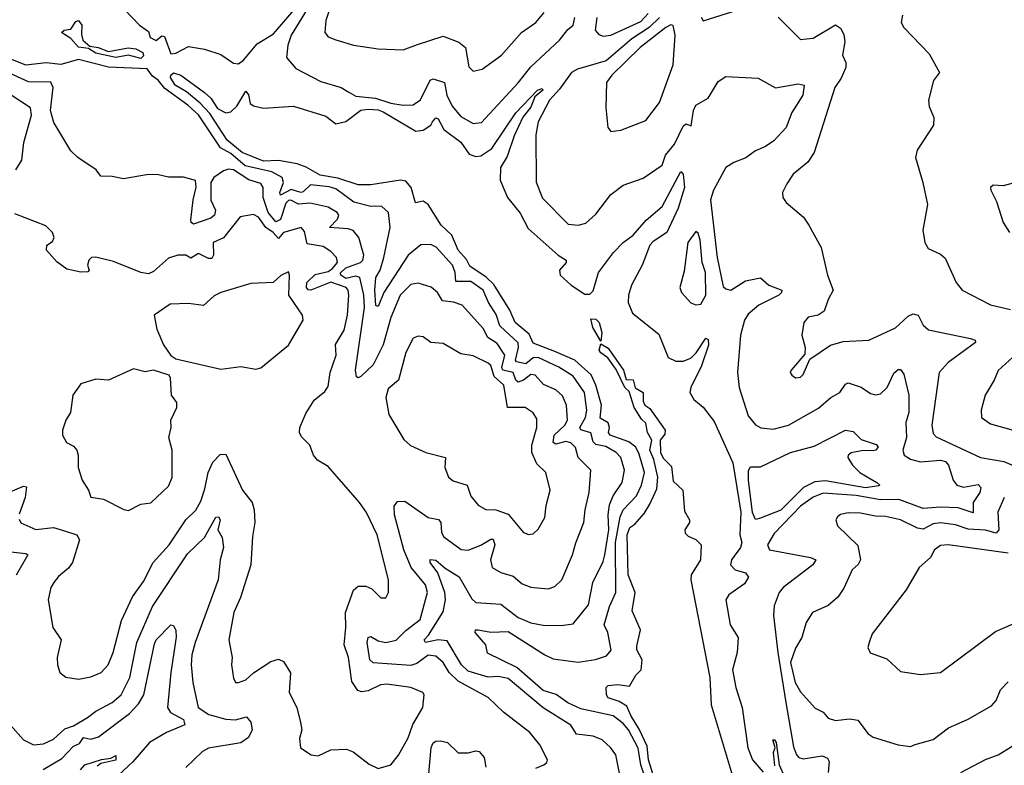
# Model space of a CAD drawing. Extents: x 1245432 to 1420865, y 606325 to 671314.
# Tile 371 of 382: x 1398760 to 1402700, y 647674 to 650657. Entities that reach past the tile are written whole.
import ezdxf

# ---------------------------------------------------------------- set-up
doc = ezdxf.new("R2010")
doc.units = 0

msp = doc.modelspace()

# ---------------------------------------------------------------- linework, layer by layer
at = {"layer": '0CON20XD'}
for points in [[(1399149.3, 650729.3), (1399240, 650635), (1399275, 650610), (1399282.5, 650585), (1399306.7, 650573.3), (1399328.3, 650591.7), (1399339.3, 650589.3), (1399365, 650520), (1399385, 650522.5), (1399435, 650550), (1399499.3, 650539.3), (1399565, 650517.5), (1399615, 650483.3), (1399635, 650480), (1399655, 650494.2), (1399710.3, 650559.7), (1399775, 650600), (1399866, 650705)], [(1399910.7, 650699.3), (1399845.9, 650595), (1399832.7, 650555), (1399827.3, 650505), (1399865, 650461.8), (1399965, 650408.8), (1400046, 650386), (1400076.7, 650366.7)], [(1400002.6, 650705), (1399985, 650653.3), (1399981.1, 650605), (1399995, 650588.1), (1400025, 650575.5), (1400095.4, 650555.4), (1400195, 650539.5), (1400295, 650535.5), (1400352.5, 650557.5), (1400455, 650590.5), (1400517, 650567), (1400543.3, 650545), (1400557.6, 650467.6), (1400575, 650450.8), (1400611.1, 650458.9), (1400687.5, 650515), (1400767.5, 650605), (1400825.5, 650645), (1400858.9, 650685)], [(1401486.3, 650666.4), (1401495, 650651.5), (1401635, 650695.9)], [(1399245, 650501.3), (1399195, 650514.3), (1399145, 650505.3), (1399065, 650523.1), (1399035, 650541.1), (1398995, 650547.1), (1398965, 650582), (1398926.7, 650605), (1398937.5, 650615), (1398965, 650619.4), (1398985, 650648.9), (1398995, 650653.3), (1399008.9, 650635), (1399007.4, 650597.4), (1399013.1, 650575), (1399040.4, 650550.4), (1399074, 650545), (1399115, 650529.1), (1399193.5, 650543.5), (1399225, 650539.6), (1399253.1, 650525), (1399255, 650512.2), (1399245, 650501.3)], [(1400076.7, 650366.7), (1400105, 650351.2), (1400183.2, 650343.2), (1400245, 650322.4), (1400295, 650314.7), (1400334.1, 650315.9), (1400364.3, 650335.7), (1400402.1, 650415), (1400415, 650420), (1400460, 650405), (1400468.9, 650355), (1400491.2, 650311.2), (1400525, 650268.8), (1400575, 650240.7), (1400607.8, 650245), (1400755, 650403.9), (1400805, 650467.9), (1400920.4, 650575), (1400952.9, 650617.1), (1400975, 650634.4), (1400981, 650665)], [(1401319.7, 650665), (1401279, 650625), (1401209.9, 650580.1), (1401107.4, 650492.6), (1400991.5, 650458.5), (1400967.7, 650445), (1400920.7, 650379.3), (1400879.8, 650335), (1400835, 650248.6), (1400825.6, 650195.6), (1400826.2, 650006.2), (1400852.4, 649942.4), (1400955, 649839.2), (1400994.3, 649834.3), (1401025, 649842.9), (1401065, 649878.9), (1401125, 649957.1), (1401175, 649994.4), (1401255, 650023.1), (1401331.2, 650075), (1401344.5, 650115), (1401380.9, 650159.1), (1401415, 650231.2), (1401425, 650240), (1401447.5, 650232.5), (1401456.2, 650293.8), (1401465.5, 650314.5), (1401515, 650342.5), (1401555, 650410), (1401585, 650430), (1401715, 650422.2), (1401785, 650383.6), (1401875, 650399.6), (1401899.2, 650395), (1401893.8, 650355), (1401849.7, 650285), (1401827.5, 650225), (1401778.2, 650171.8), (1401745, 650149.4), (1401705, 650132.5), (1401666, 650104), (1401617.1, 650085), (1401586.2, 650065), (1401535.9, 649975), (1401524.1, 649935.9), (1401550.8, 649705), (1401575, 649588.9), (1401585, 649579.4), (1401605, 649574.7), (1401665, 649612.2), (1401725, 649624), (1401758, 649595), (1401809.2, 649575), (1401808.1, 649565), (1401797.5, 649555), (1401718.1, 649515), (1401675, 649479.1), (1401660.5, 649455), (1401644, 649395), (1401632.8, 649245), (1401639.5, 649185), (1401675, 649072.2), (1401705, 649035.5), (1401725.6, 649024.4), (1401775, 649018.2), (1401835.8, 649035), (1401957.1, 649102.9), (1402005.3, 649144.7), (1402042.5, 649165), (1402065, 649198.9), (1402075, 649204), (1402126.7, 649186.7), (1402165, 649161.2), (1402185, 649155.4), (1402205, 649160), (1402231.2, 649185), (1402257.4, 649242.6), (1402275, 649256.9), (1402285, 649257.5), (1402297.9, 649237.9), (1402317.7, 649155), (1402318.4, 649085), (1402306.2, 649045), (1402308.3, 648985), (1402293.4, 648935), (1402299.6, 648915), (1402325, 648898.6), (1402365, 648888.1), (1402445, 648893.9), (1402465, 648889.6), (1402477.1, 648875), (1402495.4, 648815), (1402510.5, 648795), (1402537, 648787), (1402595, 648797.2), (1402606.3, 648785), (1402602.6, 648765), (1402575.2, 648724.8), (1402575, 648684.3), (1402515, 648704.3), (1402445, 648706.6), (1402375, 648701.1), (1402277.5, 648737.5), (1402205, 648735.1), (1402107.1, 648752.9), (1401975, 648762), (1401935, 648746.5), (1401885, 648710.5), (1401779.5, 648600.5), (1401752.5, 648555), (1401760, 648535), (1401925, 648504.6), (1401945.4, 648495), (1401933.5, 648475), (1401814.5, 648385), (1401799.1, 648365), (1401778.4, 648311.6), (1401777, 648273), (1401793.4, 648125), (1401825.9, 647925), (1401857, 647747), (1401868.8, 647715), (1401877.8, 647705), (1401895, 647699.7), (1401971.2, 647711.2), (1401992.4, 647702.4), (1401998.6, 647688.6), (1401995.3, 647645)], [(1401069.5, 650665), (1401062.6, 650615), (1401077.8, 650597.8), (1401095, 650590.3), (1401125, 650594.3), (1401245, 650649.4), (1401275, 650681.2)], [(1401795, 650666.9), (1401885, 650577.1), (1401935, 650582.5), (1402025, 650636.2), (1402045, 650622.9), (1402057.3, 650597.3), (1402061.7, 650568.3), (1402052.4, 650515), (1402066.1, 650485), (1402065.4, 650465), (1402047.7, 650422.3), (1402022.4, 650385), (1401939.5, 650125), (1401913.3, 650086.7), (1401855, 650038.1), (1401830.3, 649999.7), (1401812.5, 649965), (1401813.3, 649945), (1401826.7, 649925), (1401897, 649867), (1401918, 649835), (1401966.7, 649745), (1401992.5, 649635), (1402015.8, 649575), (1401995, 649537.5), (1401979.6, 649490.4), (1401955.3, 649474.7), (1401915, 649466.9), (1401898.1, 649445), (1401889.2, 649395), (1401903.3, 649345), (1401901.7, 649318.3), (1401847.5, 649255), (1401843.3, 649245), (1401850, 649235), (1401865, 649224.4), (1401885, 649226), (1401895, 649236.7), (1401922, 649298), (1402005, 649354.4), (1402055, 649368.6), (1402157.5, 649375), (1402265, 649424.4), (1402315, 649470.5), (1402335, 649480), (1402355, 649474.5), (1402375.3, 649435), (1402396, 649416), (1402565, 649380.9), (1402583.8, 649375), (1402584.2, 649365), (1402475, 649285.4), (1402439.6, 649245), (1402410, 649035), (1402415, 649000.8), (1402427.1, 648987.1), (1402605, 648904.7), (1402698.7, 648888.7), (1402785, 648852.3)], [(1402292.5, 650675), (1402286.7, 650645), (1402298, 650625), (1402399.6, 650519.6), (1402440, 650445), (1402416.1, 650413.9), (1402396.2, 650335), (1402399.5, 650309.5), (1402418, 650265), (1402416, 650235), (1402351.2, 650135), (1402344, 650105), (1402374.2, 650005), (1402392.3, 649917.7), (1402374.1, 649814.1), (1402382, 649765), (1402395, 649741.2), (1402445, 649718), (1402463, 649703), (1402507.1, 649605), (1402532, 649575), (1402645, 649515.6), (1402725, 649497.1)], [(1401125, 650210), (1401165, 650214.3), (1401265, 650252.9), (1401319.6, 650325), (1401375, 650476), (1401382.5, 650595), (1401375, 650633.6), (1401365, 650635.7), (1401345, 650625.2), (1401242.7, 650545), (1401129.2, 650435), (1401107.5, 650405), (1401106, 650305), (1401113.3, 650225), (1401125, 650210)], [(1401161.5, 647635), (1401145.4, 647715), (1401124.7, 647744.7), (1401091.1, 647775), (1401055, 647790.3), (1400988.7, 647798.7), (1400965, 647834.7), (1400855, 647903.4), (1400715, 648021), (1400675, 648029.4), (1400635, 648026), (1400555, 648050.2), (1400528.3, 648075), (1400471.1, 648171.1), (1400435, 648174.9), (1400384.2, 648165), (1400378.7, 648175), (1400396.3, 648193.7), (1400455, 648287.3), (1400464.3, 648335), (1400460.8, 648365), (1400433.6, 648443.6), (1400403, 648485), (1400402.8, 648497.2), (1400425, 648494.2), (1400461.9, 648461.9), (1400518.1, 648428.1), (1400569.2, 648339.1), (1400585, 648325.4), (1400685, 648317.9), (1400755, 648264.8), (1400806, 648244), (1400855, 648234.1), (1400927, 648233), (1400975, 648240), (1401035.9, 648315), (1401053.8, 648405), (1401095, 648489.2), (1401101.3, 648515), (1401117.7, 648615), (1401114.5, 648675), (1401120, 648715), (1401135, 648751.8), (1401171.2, 648805), (1401179.7, 648855), (1401165, 648904.4), (1401146.6, 648925), (1401105, 648948.4), (1401065, 648957), (1401055, 648967.1), (1401045, 649004.1), (1401005.7, 649015.7), (1401002, 649025), (1401023.6, 649065), (1401029.7, 649095), (1401020.5, 649165), (1400975, 649230.7), (1400916.9, 649266.9), (1400835, 649305.1), (1400815, 649303.3), (1400785, 649280), (1400748, 649288), (1400743.9, 649295), (1400756.6, 649345), (1400754.1, 649364.1), (1400681.9, 649431.9), (1400666.9, 649476.9), (1400636, 649525), (1400614.3, 649574.3), (1400565, 649609.3), (1400505, 649608.8), (1400502.2, 649645), (1400491.7, 649675), (1400426.4, 649746.4), (1400405, 649757.8), (1400365, 649755.3), (1400314.8, 649715), (1400217, 649565), (1400195, 649509.3), (1400185, 649513.3), (1400180.7, 649575), (1400185.4, 649625), (1400202, 649655), (1400217, 649705), (1400243, 649825), (1400235.8, 649885.8), (1400208.8, 649908.8), (1400185, 649910.5), (1400165, 649909), (1400096.9, 649926.9), (1400025, 649979.7), (1399998.1, 649988.1), (1399924.3, 649995.7), (1399895, 649967.7), (1399885, 649965.5), (1399846.9, 649976.9), (1399803.8, 649955), (1399801.1, 649965), (1399816.1, 650005), (1399809.7, 650025), (1399768.5, 650048.5), (1399661.7, 650071.7), (1399605, 650121.6), (1399563.4, 650143.4), (1399475, 650276.2), (1399433.3, 650315), (1399340.8, 650380.8), (1399314.6, 650415), (1399290.8, 650430.8), (1399270.7, 650460.7), (1399115, 650467.4), (1398995, 650497.4), (1398925, 650476.8), (1398866.5, 650483.5), (1398785, 650475.1), (1398715, 650502.6)], [(1400825, 647662), (1400857.5, 647675), (1400870, 647685), (1400872.5, 647695), (1400842, 647755), (1400801.9, 647805), (1400695.7, 647885.7), (1400635.2, 647945.2), (1400515, 648009.5), (1400477.9, 648045), (1400454.4, 648085), (1400425, 648110.8), (1400395, 648114.4), (1400349.4, 648080.6), (1400325, 648072.2), (1400211.2, 648081.2), (1400174, 648084), (1400160.6, 648095), (1400151.1, 648165), (1400154.7, 648185.3), (1400165, 648189.1), (1400195, 648172.1), (1400225, 648164.8), (1400266.4, 648173.6), (1400305, 648212.7), (1400362.9, 648257.1), (1400391.3, 648365), (1400384.2, 648395), (1400326.5, 648465), (1400297.4, 648535), (1400260.3, 648675), (1400259.1, 648710.9), (1400271.3, 648728.7), (1400300.7, 648730.7), (1400395, 648665.5), (1400436.4, 648656.4), (1400445.3, 648645.2), (1400447.5, 648605), (1400457.1, 648587.1), (1400526.6, 648536.6), (1400555, 648534.3), (1400605, 648553.8), (1400645, 648578.9), (1400655, 648578.4), (1400661.9, 648555), (1400643.8, 648495), (1400650, 648465), (1400685, 648445.6), (1400735, 648429.6), (1400770.2, 648400.2), (1400805, 648386.8), (1400875, 648380), (1400901.7, 648388.3), (1400929.6, 648415), (1400972.5, 648515), (1400985, 648564.2), (1401017.3, 648645), (1401022.2, 648695), (1401039.1, 648765), (1401045.5, 648855), (1400994.6, 648904.6), (1400983.7, 648945), (1400965, 648963.3), (1400945, 648969.7), (1400905, 648958.5), (1400895.2, 648965.2), (1400898.8, 648995), (1400941.6, 649035), (1400951.7, 649055), (1400948.4, 649115), (1400932, 649152), (1400905, 649175.3), (1400856.5, 649196.5), (1400822.2, 649235), (1400805, 649236.6), (1400776, 649214), (1400755, 649206), (1400745, 649214.7), (1400735.2, 649245.2), (1400692.8, 649255), (1400689.9, 649265), (1400701.3, 649315), (1400670.9, 649360.9), (1400632.9, 649385), (1400615, 649421.8), (1400579.6, 649459.6), (1400530, 649515), (1400496.2, 649526.2), (1400451.3, 649531.3), (1400432.1, 649565), (1400406.2, 649586.2), (1400355, 649602), (1400325, 649597.3), (1400282.3, 649555), (1400245, 649465.5), (1400214.2, 649355.8), (1400174.4, 649275.6), (1400125, 649229.4), (1400115, 649224.2), (1400107.5, 649227.5), (1400104.1, 649254.1), (1400139.9, 649505), (1400137.4, 649555), (1400120.8, 649625), (1400105, 649630), (1400065, 649621.6), (1400044.6, 649634.6), (1400044, 649644), (1400065, 649664), (1400124.1, 649685), (1400133.6, 649695), (1400137, 649715), (1400116.8, 649785), (1400093.9, 649813.9), (1400075, 649820.5), (1400000, 649825), (1400031.2, 649858.8), (1400036.4, 649875), (1400030.5, 649885), (1399995, 649907.1), (1399922.6, 649922.6), (1399875, 649918.1), (1399845, 649935.1), (1399835, 649933.6), (1399825, 649922.1), (1399803.3, 649856.7), (1399785, 649848), (1399754.6, 649885), (1399733.9, 649945), (1399734.8, 649985), (1399725, 650001.2), (1399676.6, 650016.6), (1399615, 650055.7), (1399595, 650058.4), (1399575, 650052.3), (1399536.9, 650025), (1399524.7, 650005.3), (1399524.8, 649935.2), (1399543.9, 649895), (1399538.9, 649875), (1399525, 649862.4), (1399455, 649838.2), (1399445.5, 649845), (1399444.7, 649855), (1399453.6, 649936.4), (1399466.3, 649986.3), (1399463.6, 650013.6), (1399415, 650026.7), (1399355, 650026.7), (1399315, 650036.2), (1399275, 650036.7), (1399175, 650020), (1399129.5, 650029.5), (1399085, 650030), (1399065.9, 650055.9), (1398992.5, 650105), (1398965, 650132.5), (1398896.7, 650245), (1398883.4, 650293.4), (1398893.6, 650385), (1398885, 650406.5), (1398795, 650407.7), (1398705, 650449.3)], [(1401265.4, 647615), (1401245.3, 647675), (1401235, 647741.5), (1401195.9, 647815), (1401175, 647840.2), (1401135, 647871.6), (1401005, 647899.5), (1400953.3, 647923.3), (1400906.3, 647956.4), (1400855, 647973.4), (1400749, 648065), (1400632.6, 648122.6), (1400624.7, 648155), (1400582.7, 648205), (1400584.4, 648215), (1400594.2, 648215.8), (1400645.8, 648205.8), (1400715, 648209.5), (1400860.8, 648115), (1400895, 648098.9), (1400934.8, 648094.8), (1400995, 648085.7), (1401063.5, 648096.5), (1401108.1, 648111.9), (1401126.2, 648133.8), (1401112.9, 648205), (1401099.3, 648235), (1401120.5, 648309.5), (1401145.7, 648364.3), (1401144.6, 648565), (1401162.3, 648667.7), (1401174.9, 648695.1), (1401227.7, 648752.3), (1401248.3, 648795), (1401259.9, 648845), (1401238.8, 648918.8), (1401225, 648946.2), (1401198, 648968), (1401123.3, 648995), (1401115.9, 649005), (1401120.8, 649025), (1401115, 649044.4), (1401082.4, 649062.4), (1401087.6, 649115), (1401065, 649194.1), (1401046.4, 649236.4), (1400981.6, 649295), (1400900.9, 649329.1), (1400815, 649363.1), (1400798.6, 649398.6), (1400742.1, 649445), (1400720.9, 649495), (1400657.6, 649597.6), (1400626.9, 649626.9), (1400560.9, 649670.9), (1400547.4, 649697.4), (1400514.1, 649735), (1400488.7, 649795), (1400447, 649835), (1400395, 649916.7), (1400375, 649931.1), (1400344.4, 649924.4), (1400326.8, 649985), (1400305, 650010), (1400284, 650014), (1400165, 649995.8), (1400114, 649996), (1400033, 650023), (1399962.7, 650035), (1399906.8, 650066.8), (1399870, 650080), (1399795, 650093.6), (1399735, 650090.7), (1399650.2, 650125), (1399590.5, 650175), (1399520.9, 650280.9), (1399482.5, 650322.5), (1399427.6, 650367.6), (1399381.6, 650395), (1399363.3, 650425), (1399364.6, 650435), (1399375, 650444.1), (1399405, 650435.1), (1399499.8, 650365), (1399525, 650342.7), (1399551.9, 650301.9), (1399585, 650284.4), (1399605, 650288.1), (1399629.1, 650310.9), (1399665, 650370.6), (1399675, 650356.7), (1399681.7, 650321.7), (1399695, 650311.4), (1399735, 650302.2), (1399855, 650310.6), (1399985, 650270.5), (1400025, 650240), (1400065, 650248.8), (1400125, 650294.2), (1400155, 650298.2), (1400194.3, 650295.7), (1400215, 650287.9), (1400345, 650210.3), (1400375, 650215.3), (1400405, 650234.7), (1400412.5, 650247.5), (1400425, 650264.1), (1400435, 650259.6), (1400457.4, 650217.4), (1400525, 650166.4), (1400559.2, 650119.2), (1400585, 650109.4), (1400605, 650112.4), (1400649, 650141), (1400745, 650283.4), (1400832, 650375), (1400851.2, 650381.2), (1400853.6, 650375), (1400821.9, 650348.1), (1400805, 650306.9), (1400773.7, 650266.3), (1400738.5, 650191.5), (1400710.6, 650109.4), (1400684.2, 650065), (1400682.5, 650015), (1400711.4, 649945), (1400762.6, 649882.6), (1400795, 649821.1), (1400914.5, 649714.5), (1400946.8, 649695), (1400946.8, 649685), (1400919.7, 649655), (1400922.9, 649635), (1400966.3, 649595), (1401021.5, 649558.5), (1401041.1, 649558.9), (1401055, 649572.1), (1401075.7, 649645), (1401135.9, 649725), (1401174.5, 649765), (1401215.4, 649794.6), (1401266.9, 649855), (1401330.6, 649909.4), (1401405, 650049.6), (1401415, 650038.6), (1401420.2, 649985), (1401395, 649902.5), (1401349.3, 649805), (1401295, 649769.7), (1401282.1, 649755), (1401251.2, 649675), (1401207.8, 649595), (1401196, 649555), (1401195.3, 649525), (1401212.5, 649482.5), (1401318, 649398), (1401355.5, 649305), (1401385, 649290), (1401415, 649289.8), (1401445, 649302.5), (1401466.8, 649323.2), (1401505, 649381.9), (1401515, 649377.5), (1401516.5, 649355), (1401488.7, 649271.3), (1401445.5, 649185), (1401442.2, 649165), (1401457.7, 649137.7), (1401495, 649106.4), (1401538.8, 649048.8), (1401613.4, 648883.4), (1401645.9, 648685.9), (1401641.3, 648595), (1401649.7, 648565), (1401644.2, 648545), (1401608.4, 648495), (1401604.7, 648475), (1401623.5, 648455), (1401665, 648443.2), (1401676.7, 648426.7), (1401660, 648400), (1401597.3, 648355), (1401586.2, 648335), (1401603.2, 648235), (1401635.2, 648185), (1401631, 648125), (1401611.9, 648055), (1401625.3, 647985), (1401651.2, 647905), (1401673.2, 647743.2), (1401692.9, 647695), (1401735, 647646.5)], [(1398745, 650056), (1398768.1, 650095), (1398777.1, 650165), (1398807.4, 650275), (1398803.6, 650303.6), (1398682.9, 650382.9)], [(1402765, 650010.8), (1402695, 649992.5), (1402655, 649994), (1402644.4, 649985.6), (1402646, 649975), (1402669.3, 649929.3), (1402695.7, 649845), (1402720.8, 649805)], [(1398757.9, 648657.9), (1398765, 648643.1), (1398825, 648616.9), (1398895, 648625.3), (1398935, 648613.2), (1398988.6, 648595), (1398998.9, 648575), (1398970.7, 648485), (1398955, 648462.1), (1398915, 648428.9), (1398896.7, 648405), (1398884.4, 648385), (1398873.3, 648335), (1398892.9, 648225), (1398925.8, 648175), (1398910, 648105), (1398911.4, 648075), (1398920, 648045), (1398945, 648026), (1398995, 648018), (1399045, 648027.8), (1399085.8, 648044.2), (1399113.6, 648075), (1399134.1, 648125), (1399167.2, 648252.8), (1399211.9, 648348.1), (1399255, 648409.1), (1399293.6, 648485), (1399357.9, 648555), (1399424.8, 648655.2), (1399465, 648693.8), (1399485, 648730.6), (1399500.2, 648779.8), (1399514.7, 648845), (1399533.1, 648886.9), (1399562.6, 648917.4), (1399585, 648918.5), (1399652.1, 648775), (1399690.9, 648725), (1399698.2, 648695), (1399701.2, 648645), (1399691.2, 648588.8), (1399684.6, 648475), (1399643.5, 648345), (1399617.3, 648285), (1399597.1, 648175), (1399610.5, 648105), (1399607.1, 648075), (1399615, 648022.5), (1399623.3, 648005), (1399635, 648004.2), (1399665, 648015.7), (1399696.2, 648043.8), (1399765, 648089.1), (1399795, 648098.5), (1399815, 648088.6), (1399843.8, 648043.8), (1399838.6, 647965), (1399868.6, 647905), (1399884.2, 647844.2), (1399889.4, 647815), (1399879.4, 647780.6), (1399883.4, 647743.4), (1399925.7, 647715.7), (1399955, 647711.9), (1400005, 647735.5), (1400067.6, 647737.6), (1400095, 647727.5), (1400158.5, 647678.5), (1400195, 647660.8), (1400245, 647676), (1400275.4, 647714.6), (1400315, 647784), (1400332.6, 647837.4), (1400373.8, 647905), (1400378.8, 647955), (1400373.3, 647965), (1400324.6, 647984.6), (1400228.5, 647998.5), (1400203.9, 647996.1), (1400155, 647971.9), (1400128.1, 647968.1), (1400112.5, 647972.5), (1400089, 648009), (1400075.2, 648105), (1400058.1, 648155), (1400065.3, 648225), (1400063.5, 648285), (1400096.3, 648373.6), (1400115, 648390.9), (1400145, 648390), (1400169.2, 648379.2), (1400205, 648344.2), (1400225, 648343.3), (1400235.7, 648365), (1400236.2, 648416.2), (1400190.6, 648595), (1400148, 648685), (1400120, 648725), (1399995, 648869.2), (1399951.2, 648895), (1399936.2, 648915), (1399920.8, 648955), (1399888.3, 648988.3), (1399880, 649005), (1399880.8, 649025), (1399905, 649081.2), (1399938.9, 649135), (1399980.5, 649169.5), (1399995, 649189.2), (1400002.6, 649245), (1400026.7, 649315), (1400023.3, 649356.7), (1400058.4, 649415), (1400072.4, 649475), (1400076.9, 649555), (1400074.3, 649575), (1400065.8, 649585), (1400005, 649606.5), (1399925, 649574.4), (1399915, 649575.4), (1399907.1, 649585), (1399909, 649605), (1399942.3, 649637.7), (1399995, 649649.1), (1400010.6, 649659.4), (1400031.5, 649685), (1400027.4, 649705), (1400005, 649729.8), (1399975, 649748.9), (1399909.7, 649759.7), (1399899.4, 649809.4), (1399885.7, 649825), (1399815, 649804.8), (1399795, 649781.2), (1399774.8, 649805), (1399745.3, 649825.3), (1399715, 649867.1), (1399695, 649877.9), (1399641.9, 649868.1), (1399575.8, 649784.2), (1399534.8, 649765.2), (1399536, 649714), (1399528.4, 649701.6), (1399515, 649701.6), (1399475, 649721), (1399445, 649702), (1399425, 649714.1), (1399392.5, 649715), (1399355, 649702.1), (1399295, 649648.7), (1399275, 649639.4), (1399245, 649644.9), (1399135, 649689.4), (1399065, 649706.9), (1399048, 649705), (1399036.7, 649695), (1399031.8, 649675), (1399037.5, 649655), (1399032.7, 649647.3), (1399005, 649646.2), (1398949.2, 649659.2), (1398908.3, 649688.3), (1398867.5, 649735), (1398868.6, 649755), (1398891.1, 649768.9), (1398897.8, 649785), (1398891.9, 649805), (1398865, 649832), (1398740.3, 649880.3)], [(1401465, 649516.5), (1401485, 649518.2), (1401505.2, 649554.8), (1401504.3, 649645), (1401490.5, 649685), (1401482.8, 649775), (1401475, 649802), (1401465, 649808.9), (1401434.1, 649765), (1401419.3, 649650.7), (1401401.2, 649585), (1401408, 649565), (1401445, 649524.4), (1401465, 649516.5)], [(1399705, 649258), (1399725, 649264), (1399836, 649355), (1399894.3, 649455), (1399891.4, 649475), (1399836.7, 649555), (1399840, 649635), (1399835, 649647.5), (1399805, 649633.8), (1399774.4, 649605.6), (1399685, 649601.4), (1399564.6, 649565.4), (1399538.7, 649551.3), (1399495, 649513.1), (1399435, 649521.4), (1399361.9, 649518.1), (1399297.5, 649475), (1399308.3, 649418.3), (1399335.8, 649355.8), (1399365, 649312.5), (1399385, 649300), (1399565, 649258), (1399645, 649269.2), (1399705, 649258)], [(1401085, 649370), (1401054.1, 649425), (1401045, 649460), (1401065, 649458.9), (1401078.7, 649445), (1401088.8, 649405), (1401085, 649370)], [(1400795, 648597.5), (1400815, 648599.2), (1400835, 648618.8), (1400861.4, 648665), (1400866.4, 648713.6), (1400882.5, 648775), (1400865.7, 648845), (1400829.1, 648879.1), (1400810, 648925), (1400808.8, 648955), (1400828.9, 649025), (1400829.1, 649059.1), (1400814.2, 649084.2), (1400782.5, 649105), (1400711.9, 649105), (1400697.8, 649195), (1400658.5, 649228.5), (1400645, 649273.1), (1400635, 649283.1), (1400575, 649312.3), (1400525, 649319.6), (1400455, 649361.1), (1400405, 649364.5), (1400375, 649388.1), (1400355, 649390.6), (1400335, 649382.5), (1400304.6, 649325), (1400276, 649215), (1400235, 649180), (1400224.6, 649145), (1400237, 649077), (1400297.4, 648977.4), (1400323.6, 648953.6), (1400385, 648924.4), (1400463.3, 648905), (1400460.6, 648865), (1400476.4, 648826.4), (1400495, 648811.4), (1400550, 648795), (1400565, 648750.8), (1400594, 648714), (1400625, 648697.5), (1400665.5, 648695.5), (1400715, 648678.8), (1400775, 648606), (1400795, 648597.5)], [(1401295.3, 647635.3), (1401275.9, 647695), (1401270.4, 647750.4), (1401238.4, 647818.4), (1401205, 647872.8), (1401190, 647910), (1401159.4, 647929.4), (1401115, 647943.8), (1401107.5, 647955), (1401106.7, 647985), (1401115, 647993.3), (1401153.5, 647996.5), (1401199.8, 647990.2), (1401225, 648033.8), (1401247.2, 648055), (1401251.5, 648095), (1401230, 648135), (1401229.5, 648150.5), (1401244, 648215), (1401211.5, 648291.5), (1401223.3, 648365), (1401195.5, 648435), (1401191.4, 648595), (1401201.8, 648625), (1401221.4, 648638.6), (1401258.4, 648681.6), (1401281.8, 648718.2), (1401310, 648780), (1401313.1, 648826.9), (1401296.9, 648896.9), (1401281.5, 648935), (1401290, 648975), (1401272.7, 649005), (1401265, 649042), (1401248.1, 649058.1), (1401219.2, 649105), (1401199.3, 649169.3), (1401182.1, 649185), (1401146.9, 649256.9), (1401113.6, 649303.6), (1401085, 649323.5), (1401079.4, 649335), (1401085, 649360), (1401115, 649343.1), (1401176.5, 649255), (1401187.3, 649217.3), (1401215.3, 649215.3), (1401223.4, 649183.4), (1401254.5, 649164.5), (1401255, 649130), (1401261.4, 649115), (1401281.3, 649101.3), (1401343.5, 649015), (1401341.5, 648998.5), (1401322.5, 648975), (1401324.5, 648925), (1401335, 648902.9), (1401368.7, 648868.7), (1401375, 648810), (1401414, 648775), (1401420.7, 648690.7), (1401440, 648655), (1401440, 648645), (1401422, 648615), (1401422.3, 648602.3), (1401435, 648590), (1401465, 648577.5), (1401486.7, 648555), (1401484, 648495), (1401447.5, 648435), (1401445.7, 648415), (1401521.1, 648025), (1401527.5, 647915), (1401622.8, 647595)], [(1402733.7, 649306.4), (1402675, 649253.3), (1402660, 649215), (1402622.9, 649155), (1402608, 649095), (1402608.8, 649065), (1402645, 649039.4), (1402735, 649014.3)], [(1399195, 648693.3), (1399245, 648718.6), (1399285, 648724), (1399355, 648790.8), (1399370, 648825), (1399370, 648935), (1399356.7, 648985), (1399365.6, 649025), (1399364.3, 649055), (1399389.4, 649105), (1399389.4, 649125), (1399366.9, 649155), (1399363, 649223), (1399357.5, 649235), (1399295, 649254), (1399262.7, 649247.3), (1399215, 649260), (1399115.4, 649214.6), (1399065, 649218.6), (1399005, 649200), (1398972.5, 649155), (1398963.8, 649085), (1398944, 649055), (1398931.2, 649015), (1398931.2, 648995), (1398946.7, 648965), (1398975, 648950), (1398988, 648935), (1398994, 648915), (1398994, 648865), (1399010, 648815), (1399036, 648775), (1399045, 648746.7), (1399095, 648738.6), (1399176.4, 648696.4), (1399195, 648693.3)], [(1401705, 648657.1), (1401692.5, 648685), (1401675.8, 648815), (1401676.8, 648853.2), (1401685, 648867.3), (1401725, 648868.2), (1401845, 648924.7), (1401939.3, 648950.7), (1402065, 649014.6), (1402095, 649009.4), (1402127.3, 648977.3), (1402187.4, 648957.4), (1402195, 648947.5), (1402186.2, 648935), (1402175, 648932.1), (1402135, 648932.8), (1402086.6, 648923.4), (1402075.6, 648915), (1402074.5, 648905), (1402092.3, 648875), (1402121.5, 648845), (1402190, 648805), (1402202.5, 648795), (1402198, 648792), (1402145, 648783.7), (1401985, 648811.3), (1401941.9, 648808.1), (1401895.8, 648785), (1401805.4, 648694.6), (1401726.7, 648663.3), (1401725, 648662.1), (1401705, 648657.1)], [(1398714.7, 648764.7), (1398775, 648790), (1398787.6, 648787.6), (1398782.4, 648745), (1398758.2, 648678.2)], [(1402700, 648745), (1402673.7, 648686.3), (1402678.6, 648615), (1402667.6, 648602.4), (1402625, 648613.7), (1402555, 648618.5), (1402505, 648635.2), (1402445, 648643.2), (1402415, 648639.3), (1402375, 648618), (1402352.1, 648622.1), (1402285, 648656.2), (1402225, 648669.2), (1402185, 648669.7), (1402125, 648682.8), (1402075, 648683.2), (1402045, 648677.1), (1402032.4, 648667.6), (1402025.7, 648655), (1402032, 648632), (1402113.6, 648553.6), (1402124.4, 648495), (1402115, 648477.1), (1402091.5, 648455), (1402058.3, 648381.7), (1402033.3, 648346.7), (1401995, 648313.3), (1401931.9, 648285), (1401907.3, 648245), (1401890, 648185), (1401865, 648142.5), (1401844, 648085), (1401863.2, 648005), (1401885, 647968.1), (1401942.7, 647902.7), (1401975.6, 647885.6), (1401995, 647862.5), (1402025, 647853.3), (1402081.1, 647858.9), (1402113.6, 647853.6), (1402155, 647799.2), (1402175, 647785.7), (1402275, 647755.6), (1402325, 647748.9), (1402343.8, 647756.2), (1402415, 647777.3), (1402476.7, 647823.3), (1402553, 647857), (1402648.9, 647911.1), (1402667.1, 647932.9), (1402684.8, 647975.2), (1402715, 648008.1)], [(1398723.7, 647833.7), (1398775.6, 647775), (1398815, 647755.5), (1398855, 647759.4), (1398895, 647778.2), (1398940.6, 647819.4), (1398975, 647831.7), (1399031.8, 647865), (1399065, 647890.3), (1399130, 647925), (1399166.3, 647955), (1399200.8, 648025), (1399228.9, 648165), (1399291.1, 648308.9), (1399431, 648519), (1399499.6, 648585), (1399545, 648666), (1399555, 648668.2), (1399562.4, 648655), (1399553.3, 648615), (1399570.3, 648585), (1399575.4, 648545), (1399562.5, 648495), (1399554.8, 648415), (1399461.6, 648165), (1399448.7, 648115), (1399446.2, 648075), (1399452.6, 648005), (1399474.7, 647905), (1399516.2, 647876.2), (1399585, 647858.2), (1399624.2, 647855.8), (1399667.5, 647867.5), (1399685, 647846.7), (1399690, 647815), (1399675.6, 647784.4), (1399645, 647762.9), (1399515, 647742.5), (1399490.9, 647729.1), (1399425.3, 647664.7)], [(1398725, 648528), (1398785, 648521.1), (1398792.9, 648515), (1398745.9, 648434.1)], [(1402715, 648522.7), (1402475, 648555.8), (1402445, 648552.3), (1402420, 648535), (1402405, 648504.4), (1402359.2, 648465), (1402307.8, 648375), (1402170.9, 648199.1), (1402158.6, 648165), (1402153.8, 648145), (1402163, 648123), (1402229.7, 648099.7), (1402285, 648048.6), (1402365, 648036.7), (1402445, 648044.2), (1402665, 648208.5), (1402735, 648239.2)], [(1398853.5, 647656.5), (1398928.6, 647701.4), (1398975, 647750), (1398998.8, 647761.2), (1399014.9, 647785.1), (1399045, 647777.5), (1399075, 647788), (1399199.3, 647880.7), (1399235, 647919.5), (1399256.6, 647955), (1399299, 648159), (1399305.9, 648175), (1399365, 648236), (1399375, 648233.3), (1399385, 648213.3), (1399386.7, 648186.7), (1399364.3, 648044.3), (1399350.8, 647905), (1399363.9, 647885), (1399415, 647856.8), (1399421.2, 647835), (1399347.1, 647805), (1399279.6, 647765), (1399212.4, 647687.6), (1399135, 647615.3)], [(1401781.7, 647671.7), (1401776.7, 647725), (1401782.5, 647745), (1401773.8, 647775), (1401780, 647775), (1401787.5, 647765), (1401798.8, 647675), (1401819.7, 647629.7)], [(1400395.2, 647624.8), (1400406.6, 647745), (1400415, 647763.3), (1400425, 647770), (1400445, 647772), (1400472.5, 647765), (1400515, 647723.4), (1400555, 647723.8), (1400585, 647732.1), (1400598.6, 647728.6), (1400619.2, 647705), (1400625.6, 647665.6)], [(1402526, 647645), (1402625, 647696.7), (1402675, 647715.4), (1402745, 647758.2)], [(1399003.3, 647655), (1399021.1, 647675), (1399087.3, 647697.3), (1399125, 647702), (1399145, 647712.5), (1399145, 647694), (1399085, 647680.9), (1399069.6, 647670.4)]]:
    msp.add_lwpolyline(points, dxfattribs=at)

doc.saveas('drawing.dxf')
